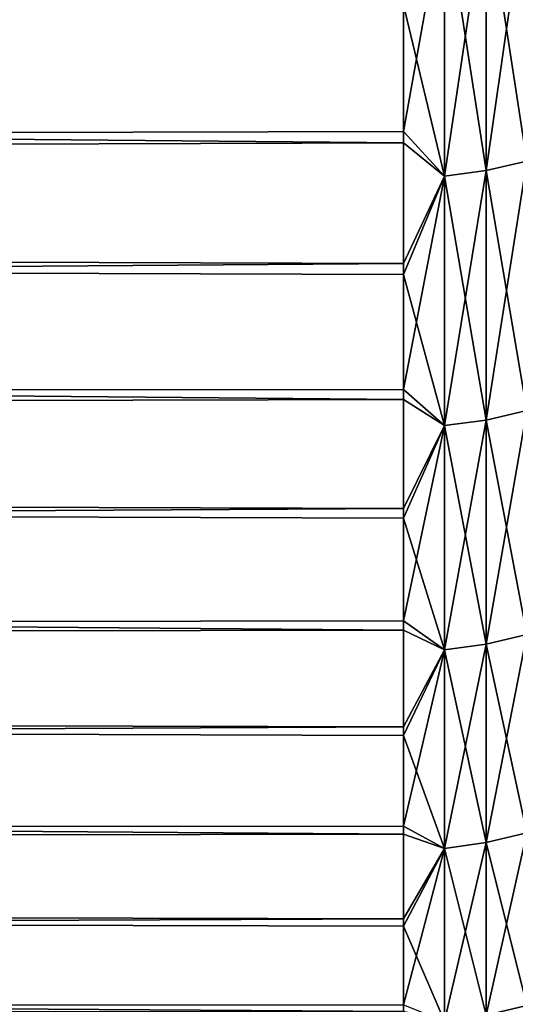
# Model space of a CAD drawing. Header units: millimetres. Extents: x -161 to 161, y -94 to 1149.
# Tile 592 of 656: x 159.863 to 160.438, y -79.22 to -78.078. Entities that reach past the tile are written whole.
import ezdxf

# ---------------------------------------------------------------- set-up
doc = ezdxf.new("R2010")
doc.units = ezdxf.units.MM
doc.header["$LTSCALE"] = 81.481481
doc.layers.add('381', color=7, linetype='CONTINUOUS')
doc.layers.add('386', color=7, linetype='CONTINUOUS')

msp = doc.modelspace()

# ---------------------------------------------------------------- linework, layer by layer
at = {"layer": '381', "color": 7, "linetype": 'CONTINUOUS', "true_color": 0xaaaaaa}
for points in [[(131.8, -77.9437, 8.8473), (131.8, -78.2621, 8.0785), (160.3087, -78.0474, 8.6055), (131.8, -77.9437, 8.8473)], [(135.5418, -78.3022, -8.0743), (135.8923, -77.996, -8.826), (160.3087, -78.2211, -8.2821), (135.5418, -78.3022, -8.0743)], [(160.3087, -78.2211, -8.2821), (135.8923, -77.996, -8.826), (160.3087, -78.0611, -8.6731), (160.3087, -78.2211, -8.2821)], [(160.3087, -78.0474, 8.6055), (131.8, -78.2621, 8.0785), (160.3087, -78.2081, 8.2147), (160.3087, -78.0474, 8.6055)], [(160.3087, -78.2081, 8.2147), (131.8, -78.2621, 8.0785), (160.3087, -78.3613, 7.8209), (160.3087, -78.2081, 8.2147)], [(160.3087, -78.3738, -7.888), (135.5418, -78.3022, -8.0743), (160.3087, -78.2211, -8.2821), (160.3087, -78.3738, -7.888)], [(131.8, -78.2621, 8.0785), (131.8, -78.5515, 7.2984), (160.3087, -78.3613, 7.8209), (131.8, -78.2621, 8.0785)], [(135.1847, -78.5825, -7.3086), (135.5418, -78.3022, -8.0743), (160.3087, -78.5189, -7.491), (135.1847, -78.5825, -7.3086)], [(160.3087, -78.5189, -7.491), (135.5418, -78.3022, -8.0743), (160.3087, -78.3738, -7.888), (160.3087, -78.5189, -7.491)], [(160.3087, -78.3613, 7.8209), (131.8, -78.5515, 7.2984), (160.3087, -78.5071, 7.4242), (160.3087, -78.3613, 7.8209)], [(160.3087, -78.5071, 7.4242), (131.8, -78.5515, 7.2984), (160.3087, -78.6452, 7.0249), (160.3087, -78.5071, 7.4242)], [(160.3087, -78.6564, -7.0914), (135.1847, -78.5825, -7.3086), (160.3087, -78.5189, -7.491), (160.3087, -78.6564, -7.0914)], [(131.8, -78.5515, 7.2984), (131.8, -78.8116, 6.508), (160.3087, -78.6452, 7.0249), (131.8, -78.5515, 7.2984)], [(134.8227, -78.8349, -6.5321), (135.1847, -78.5825, -7.3086), (160.3087, -78.7863, -6.6893), (134.8227, -78.8349, -6.5321)], [(160.3087, -78.7863, -6.6893), (135.1847, -78.5825, -7.3086), (160.3087, -78.6564, -7.0914), (160.3087, -78.7863, -6.6893)], [(160.3087, -78.6452, 7.0249), (131.8, -78.8116, 6.508), (160.3087, -78.7758, 6.623), (160.3087, -78.6452, 7.0249)], [(160.3087, -78.7758, 6.623), (131.8, -78.8116, 6.508), (160.3087, -78.8987, 6.2188), (160.3087, -78.7758, 6.623)], [(160.3087, -78.9086, -6.2849), (134.8227, -78.8349, -6.5321), (160.3087, -78.7863, -6.6893), (160.3087, -78.9086, -6.2849)], [(131.8, -78.8116, 6.508), (131.8, -79.0419, 5.7085), (160.3087, -78.8987, 6.2188), (131.8, -78.8116, 6.508)], [(134.4566, -79.058, -5.7471), (134.8227, -78.8349, -6.5321), (160.3087, -79.0231, -5.8782), (134.4566, -79.058, -5.7471)], [(160.3087, -79.0231, -5.8782), (134.8227, -78.8349, -6.5321), (160.3087, -78.9086, -6.2849), (160.3087, -79.0231, -5.8782)], [(160.3087, -78.8987, 6.2188), (131.8, -79.0419, 5.7085), (160.3087, -79.0138, 5.8123), (160.3087, -78.8987, 6.2188)], [(160.3087, -79.0138, 5.8123), (131.8, -79.0419, 5.7085), (160.3087, -79.1213, 5.4037), (160.3087, -79.0138, 5.8123)], [(160.3087, -79.1299, -5.4695), (134.4566, -79.058, -5.7471), (160.3087, -79.0231, -5.8782), (160.3087, -79.1299, -5.4695)], [(131.8, -79.0419, 5.7085), (131.8, -79.2422, 4.9009), (160.3087, -79.1213, 5.4037), (131.8, -79.0419, 5.7085)], [(134.0852, -79.2532, -4.9506), (134.4566, -79.058, -5.7471), (160.3087, -79.2289, -5.0589), (134.0852, -79.2532, -4.9506)], [(160.3087, -79.2289, -5.0589), (134.4566, -79.058, -5.7471), (160.3087, -79.1299, -5.4695), (160.3087, -79.2289, -5.0589)], [(160.3087, -79.1213, 5.4037), (131.8, -79.2422, 4.9009), (160.3087, -79.2209, 4.9931), (160.3087, -79.1213, 5.4037)]]:
    msp.add_3dface(points, dxfattribs=at)
at = {"layer": '386', "color": 7, "linetype": 'CONTINUOUS', "true_color": 0xaaaaaa}
for points in [[(160.4517, -77.9244, -8.9392), (160.4517, -78.2425, -8.1712), (160.4045, -77.935, -8.9439), (160.4517, -77.9244, -8.9392)], [(160.4517, -78.2425, 8.0712), (160.4517, -77.9244, 8.8392), (160.4045, -78.2533, 8.0754), (160.4517, -78.2425, 8.0712)], [(160.4045, -78.2533, 8.0754), (160.4517, -77.9244, 8.8392), (160.4045, -77.935, 8.8439), (160.4045, -78.2533, 8.0754)], [(160.3087, -78.0474, 8.6055), (160.3087, -78.2081, 8.2147), (160.3564, -77.9414, 8.8467), (160.3087, -78.0474, 8.6055)], [(160.3087, -78.2081, 8.2147), (160.3564, -78.2598, 8.078), (160.3564, -77.9414, 8.8467), (160.3087, -78.2081, 8.2147)], [(160.3087, -78.0611, -8.6731), (160.3564, -77.9414, -8.9467), (160.3564, -78.2598, -8.178), (160.3087, -78.0611, -8.6731)], [(160.4045, -77.935, -8.9439), (160.4045, -78.2533, -8.1754), (160.3564, -77.9414, -8.9467), (160.4045, -77.935, -8.9439)], [(160.4045, -78.2533, 8.0754), (160.4045, -77.935, 8.8439), (160.3564, -78.2598, 8.078), (160.4045, -78.2533, 8.0754)], [(160.3564, -78.2598, 8.078), (160.4045, -77.935, 8.8439), (160.3564, -77.9414, 8.8467), (160.3564, -78.2598, 8.078)], [(160.3564, -77.9414, -8.9467), (160.4045, -78.2533, -8.1754), (160.3564, -78.2598, -8.178), (160.3564, -77.9414, -8.9467)], [(160.4045, -77.935, -8.9439), (160.4517, -78.2425, -8.1712), (160.4045, -78.2533, -8.1754), (160.4045, -77.935, -8.9439)], [(160.3087, -78.2211, -8.2821), (160.3087, -78.0611, -8.6731), (160.3564, -78.2598, -8.178), (160.3087, -78.2211, -8.2821)], [(160.3087, -78.2081, 8.2147), (160.3087, -78.3613, 7.8209), (160.3564, -78.2598, 8.078), (160.3087, -78.2081, 8.2147)], [(160.3087, -78.3738, -7.888), (160.3087, -78.2211, -8.2821), (160.3564, -78.2598, -8.178), (160.3087, -78.3738, -7.888)], [(160.4517, -78.2425, -8.1712), (160.4517, -78.5317, -7.3918), (160.4045, -78.2533, -8.1754), (160.4517, -78.2425, -8.1712)], [(160.4517, -78.5317, 7.2918), (160.4517, -78.2425, 8.0712), (160.4045, -78.5427, 7.2956), (160.4517, -78.5317, 7.2918)], [(160.4045, -78.5427, 7.2956), (160.4517, -78.2425, 8.0712), (160.4045, -78.2533, 8.0754), (160.4045, -78.5427, 7.2956)], [(160.3087, -78.3613, 7.8209), (160.3087, -78.5071, 7.4242), (160.3564, -78.2598, 8.078), (160.3087, -78.3613, 7.8209)], [(160.3087, -78.5071, 7.4242), (160.3564, -78.5492, 7.298), (160.3564, -78.2598, 8.078), (160.3087, -78.5071, 7.4242)], [(160.3087, -78.3738, -7.888), (160.3564, -78.2598, -8.178), (160.3564, -78.5492, -7.398), (160.3087, -78.3738, -7.888)], [(160.4045, -78.2533, -8.1754), (160.4045, -78.5427, -7.3956), (160.3564, -78.2598, -8.178), (160.4045, -78.2533, -8.1754)], [(160.4045, -78.5427, 7.2956), (160.4045, -78.2533, 8.0754), (160.3564, -78.5492, 7.298), (160.4045, -78.5427, 7.2956)], [(160.3564, -78.5492, 7.298), (160.4045, -78.2533, 8.0754), (160.3564, -78.2598, 8.078), (160.3564, -78.5492, 7.298)], [(160.3564, -78.2598, -8.178), (160.4045, -78.5427, -7.3956), (160.3564, -78.5492, -7.398), (160.3564, -78.2598, -8.178)], [(160.4045, -78.2533, -8.1754), (160.4517, -78.5317, -7.3918), (160.4045, -78.5427, -7.3956), (160.4045, -78.2533, -8.1754)], [(160.3087, -78.5189, -7.491), (160.3087, -78.3738, -7.888), (160.3564, -78.5492, -7.398), (160.3087, -78.5189, -7.491)], [(160.3087, -78.5071, 7.4242), (160.3087, -78.6452, 7.0249), (160.3564, -78.5492, 7.298), (160.3087, -78.5071, 7.4242)], [(160.3087, -78.6564, -7.0914), (160.3087, -78.5189, -7.491), (160.3564, -78.5492, -7.398), (160.3087, -78.6564, -7.0914)], [(160.4517, -78.5317, -7.3918), (160.4517, -78.7915, -6.6021), (160.4045, -78.5427, -7.3956), (160.4517, -78.5317, -7.3918)], [(160.4517, -78.7915, 6.5021), (160.4517, -78.5317, 7.2918), (160.4045, -78.8026, 6.5056), (160.4517, -78.7915, 6.5021)], [(160.4045, -78.8026, 6.5056), (160.4517, -78.5317, 7.2918), (160.4045, -78.5427, 7.2956), (160.4045, -78.8026, 6.5056)], [(160.4045, -78.5427, -7.3956), (160.4045, -78.8026, -6.6056), (160.3564, -78.5492, -7.398), (160.4045, -78.5427, -7.3956)], [(160.4045, -78.8026, 6.5056), (160.4045, -78.5427, 7.2956), (160.3564, -78.8093, 6.5076), (160.4045, -78.8026, 6.5056)], [(160.3564, -78.8093, 6.5076), (160.4045, -78.5427, 7.2956), (160.3564, -78.5492, 7.298), (160.3564, -78.8093, 6.5076)], [(160.4045, -78.5427, -7.3956), (160.4517, -78.7915, -6.6021), (160.4045, -78.8026, -6.6056), (160.4045, -78.5427, -7.3956)], [(160.3087, -78.6452, 7.0249), (160.3087, -78.7758, 6.623), (160.3564, -78.5492, 7.298), (160.3087, -78.6452, 7.0249)], [(160.3087, -78.7758, 6.623), (160.3564, -78.8093, 6.5076), (160.3564, -78.5492, 7.298), (160.3087, -78.7758, 6.623)], [(160.3087, -78.6564, -7.0914), (160.3564, -78.5492, -7.398), (160.3564, -78.8093, -6.6076), (160.3087, -78.6564, -7.0914)], [(160.3564, -78.5492, -7.398), (160.4045, -78.8026, -6.6056), (160.3564, -78.8093, -6.6076), (160.3564, -78.5492, -7.398)], [(160.3087, -78.7863, -6.6893), (160.3087, -78.6564, -7.0914), (160.3564, -78.8093, -6.6076), (160.3087, -78.7863, -6.6893)], [(160.3087, -78.7758, 6.623), (160.3087, -78.8987, 6.2188), (160.3564, -78.8093, 6.5076), (160.3087, -78.7758, 6.623)], [(160.3087, -78.9086, -6.2849), (160.3087, -78.7863, -6.6893), (160.3564, -78.8093, -6.6076), (160.3087, -78.9086, -6.2849)], [(160.4517, -78.7915, -6.6021), (160.4517, -79.0217, -5.8033), (160.4045, -78.8026, -6.6056), (160.4517, -78.7915, -6.6021)], [(160.4517, -79.0217, 5.7033), (160.4517, -78.7915, 6.5021), (160.4045, -79.0329, 5.7063), (160.4517, -79.0217, 5.7033)], [(160.4045, -79.0329, 5.7063), (160.4517, -78.7915, 6.5021), (160.4045, -78.8026, 6.5056), (160.4045, -79.0329, 5.7063)], [(160.3087, -78.8987, 6.2188), (160.3087, -79.0138, 5.8123), (160.3564, -78.8093, 6.5076), (160.3087, -78.8987, 6.2188)], [(160.3087, -79.0138, 5.8123), (160.3564, -79.0396, 5.7081), (160.3564, -78.8093, 6.5076), (160.3087, -79.0138, 5.8123)], [(160.3087, -78.9086, -6.2849), (160.3564, -78.8093, -6.6076), (160.3564, -79.0396, -5.8081), (160.3087, -78.9086, -6.2849)], [(160.4045, -78.8026, -6.6056), (160.4045, -79.0329, -5.8063), (160.3564, -78.8093, -6.6076), (160.4045, -78.8026, -6.6056)], [(160.4045, -79.0329, 5.7063), (160.4045, -78.8026, 6.5056), (160.3564, -79.0396, 5.7081), (160.4045, -79.0329, 5.7063)], [(160.3564, -79.0396, 5.7081), (160.4045, -78.8026, 6.5056), (160.3564, -78.8093, 6.5076), (160.3564, -79.0396, 5.7081)], [(160.3564, -78.8093, -6.6076), (160.4045, -79.0329, -5.8063), (160.3564, -79.0396, -5.8081), (160.3564, -78.8093, -6.6076)], [(160.4045, -78.8026, -6.6056), (160.4517, -79.0217, -5.8033), (160.4045, -79.0329, -5.8063), (160.4045, -78.8026, -6.6056)], [(160.3087, -79.0231, -5.8782), (160.3087, -78.9086, -6.2849), (160.3564, -79.0396, -5.8081), (160.3087, -79.0231, -5.8782)], [(160.3087, -79.0138, 5.8123), (160.3087, -79.1213, 5.4037), (160.3564, -79.0396, 5.7081), (160.3087, -79.0138, 5.8123)], [(160.3087, -79.1299, -5.4695), (160.3087, -79.0231, -5.8782), (160.3564, -79.0396, -5.8081), (160.3087, -79.1299, -5.4695)], [(160.4517, -79.0217, -5.8033), (160.4517, -79.2218, -4.9964), (160.4045, -79.0329, -5.8063), (160.4517, -79.0217, -5.8033)], [(160.4517, -79.2218, 4.8964), (160.4517, -79.0217, 5.7033), (160.4045, -79.2331, 4.899), (160.4517, -79.2218, 4.8964)], [(160.4045, -79.2331, 4.899), (160.4517, -79.0217, 5.7033), (160.4045, -79.0329, 5.7063), (160.4045, -79.2331, 4.899)], [(160.3087, -79.1213, 5.4037), (160.3087, -79.2209, 4.9931), (160.3564, -79.0396, 5.7081), (160.3087, -79.1213, 5.4037)], [(160.3087, -79.2209, 4.9931), (160.3564, -79.2399, 4.9006), (160.3564, -79.0396, 5.7081), (160.3087, -79.2209, 4.9931)], [(160.3087, -79.1299, -5.4695), (160.3564, -79.0396, -5.8081), (160.3564, -79.2399, -5.0006), (160.3087, -79.1299, -5.4695)], [(160.4045, -79.0329, -5.8063), (160.4045, -79.2331, -4.999), (160.3564, -79.0396, -5.8081), (160.4045, -79.0329, -5.8063)], [(160.4045, -79.2331, 4.899), (160.4045, -79.0329, 5.7063), (160.3564, -79.2399, 4.9006), (160.4045, -79.2331, 4.899)], [(160.3564, -79.2399, 4.9006), (160.4045, -79.0329, 5.7063), (160.3564, -79.0396, 5.7081), (160.3564, -79.2399, 4.9006)], [(160.3564, -79.0396, -5.8081), (160.4045, -79.2331, -4.999), (160.3564, -79.2399, -5.0006), (160.3564, -79.0396, -5.8081)], [(160.4045, -79.0329, -5.8063), (160.4517, -79.2218, -4.9964), (160.4045, -79.2331, -4.999), (160.4045, -79.0329, -5.8063)], [(160.3087, -79.2289, -5.0589), (160.3087, -79.1299, -5.4695), (160.3564, -79.2399, -5.0006), (160.3087, -79.2289, -5.0589)]]:
    msp.add_3dface(points, dxfattribs=at)

doc.saveas('drawing.dxf')
